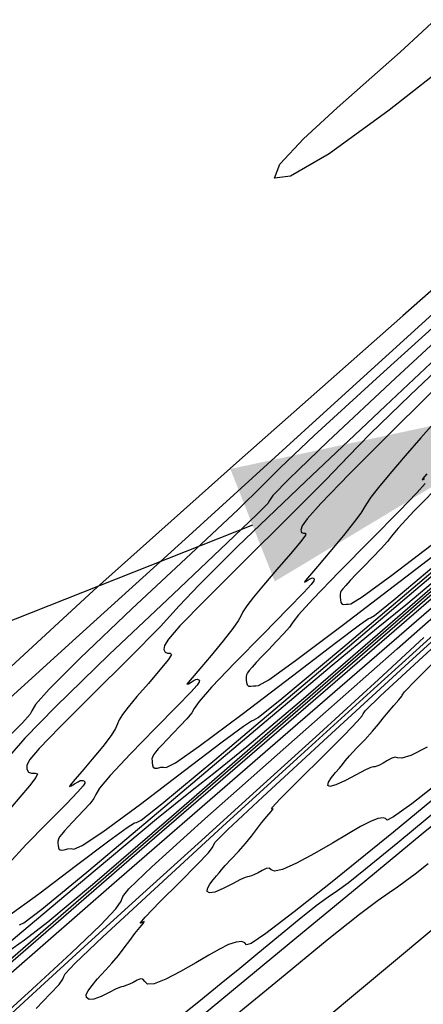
# Model space of a CAD drawing. Extents: x 3249832 to 3255657, y 13789405 to 13793316.
# Tile 641 of 656: x 3252682 to 3252704, y 13791845 to 13791899. Entities that reach past the tile are written whole.
import ezdxf

# ---------------------------------------------------------------- set-up
doc = ezdxf.new("R2010")
doc.units = 0
doc.header["$LTSCALE"] = 100
doc.header["$MEASUREMENT"] = 0
for name, color, linetype in [('GRATIO_03231_CON', 1, 'CONTINUOUS'), ('GRATIO_0323_ICON', 1, 'CONTINUOUS'), ('TARGETS_EAST', 7, 'CONTINUOUS'), ('TARGETS_WEST', 7, 'CONTINUOUS')]:
    doc.layers.add(name, color=color, linetype=linetype)

# ---------------------------------------------------------------- blocks, each defined once
blk = doc.blocks.new('Gratio_032316_contours')
at = {"layer": 'GRATIO_03231_CON', "color": 1, "linetype": 'Continuous', "flags": 128}
for points in [[(3252679.976, 13791846.1), (3252689.185, 13791854.073), (3252699.954, 13791863.391), (3252710.545, 13791872.55), (3252718.878, 13791879.754), (3252723.489, 13791883.736), (3252725.378, 13791885.367), (3252726.161, 13791886.048), (3252727.351, 13791887.094), (3252730.06, 13791889.481), (3252735.296, 13791894.096), (3252743.639, 13791901.451), (3252753.954, 13791910.541), (3252764.673, 13791919.983), (3252774.394, 13791928.54), (3252782.358, 13791935.565), (3252787.971, 13791940.555), (3252790.901, 13791943.235), (3252791.869, 13791944.243), (3252791.862, 13791944.443), (3252791.71, 13791944.558), (3252791.629, 13791944.734), (3252791.677, 13791944.974), (3252791.879, 13791945.269)], [(3252723.325, 13791900.785), (3252720.753, 13791898.574), (3252718.896, 13791896.979), (3252717.696, 13791895.944), (3252717.072, 13791895.398), (3252716.846, 13791895.192), (3252716.817, 13791895.158), (3252716.59, 13791894.956), (3252714.991, 13791893.549), (3252710.654, 13791889.73), (3252702.887, 13791882.885), (3252693.712, 13791874.766), (3252685.824, 13791867.722), (3252681.253, 13791863.523)], [(3252677.733, 13791844.345), (3252684.304, 13791850.04), (3252694.214, 13791858.632), (3252705.323, 13791868.263), (3252714.856, 13791876.526), (3252720.716, 13791881.604), (3252723.531, 13791884.043), (3252724.61, 13791884.976), (3252725.089, 13791885.39), (3252725.432, 13791885.689), (3252725.933, 13791886.13), (3252727.121, 13791887.176), (3252730.467, 13791890.119), (3252737.679, 13791896.46), (3252749.531, 13791906.88), (3252763.073, 13791918.799), (3252774.421, 13791928.821)], [(3252723.527, 13791899.806), (3252720.654, 13791897.356), (3252718.76, 13791895.754), (3252717.754, 13791894.918), (3252717.359, 13791894.606), (3252717.253, 13791894.534), (3252717.17, 13791894.472), (3252717.077, 13791894.393), (3252716.998, 13791894.324), (3252716.953, 13791894.282), (3252716.933, 13791894.263), (3252716.926, 13791894.254), (3252716.741, 13791894.084), (3252715.486, 13791892.941), (3252712.092, 13791889.853), (3252705.951, 13791884.268), (3252698.309, 13791877.321), (3252690.872, 13791870.565), (3252685.043, 13791865.277), (3252681.024, 13791861.614)], [(3252681.078, 13791847.786), (3252682.017, 13791848.449), (3252683.311, 13791849.45), (3252685.757, 13791851.506), (3252689.84, 13791855.024), (3252695.966, 13791860.334), (3252704.439, 13791867.685), (3252715.162, 13791877.007), (3252727.934, 13791888.149), (3252742.18, 13791900.625), (3252755.81, 13791912.602), (3252766.358, 13791921.911), (3252772.08, 13791927.018), (3252774.106, 13791928.914)], [(3252706.254, 13791883.782), (3252701.641, 13791879.602), (3252697.994, 13791876.269), (3252696.113, 13791874.496), (3252695.139, 13791873.518), (3252693.794, 13791872.201), (3252691.185, 13791869.746), (3252687.942, 13791866.712), (3252685.08, 13791863.996), (3252683.372, 13791862.286), (3252682.629, 13791861.437), (3252682.426, 13791861.096), (3252682.332, 13791860.897), (3252681.906, 13791860.425), (3252680.706, 13791859.256)], [(3252678.392, 13791845.979), (3252681.872, 13791848.896), (3252685.905, 13791852.295), (3252689.301, 13791855.133), (3252691.258, 13791856.708), (3252692.536, 13791857.696), (3252694.284, 13791859.12), (3252697.399, 13791861.773), (3252701.757, 13791865.538), (3252706.983, 13791870.07), (3252712.873, 13791875.181), (3252719.903, 13791881.298), (3252728.722, 13791889), (3252739.481, 13791898.431), (3252750.344, 13791907.98)], [(3252706.831, 13791883.468), (3252702.486, 13791879.441), (3252698.746, 13791875.944), (3252696.589, 13791873.869), (3252695.722, 13791872.965), (3252695.536, 13791872.695), (3252695.43, 13791872.525), (3252694.835, 13791871.92), (3252693.191, 13791870.349), (3252690.21, 13791867.53), (3252686.694, 13791864.191), (3252683.717, 13791861.31), (3252682.041, 13791859.585), (3252681.19, 13791858.599)], [(3252681.031, 13791849.701), (3252682.801, 13791850.992), (3252684.891, 13791852.568), (3252686.673, 13791853.917), (3252687.682, 13791854.653), (3252688.082, 13791854.905), (3252688.197, 13791854.926), (3252688.442, 13791855.053), (3252689.592, 13791855.956), (3252692.513, 13791858.384), (3252697.629, 13791862.708), (3252703.606, 13791867.78), (3252708.668, 13791872.07)], [(3252707.165, 13791882.187), (3252703.297, 13791878.511), (3252701.09, 13791876.36), (3252699.89, 13791875.128), (3252698.641, 13791873.834), (3252696.578, 13791871.771), (3252694.109, 13791869.325), (3252691.935, 13791867.159), (3252690.592, 13791865.774), (3252689.957, 13791865.045), (3252689.743, 13791864.687), (3252689.705, 13791864.463), (3252689.768, 13791864.324), (3252689.901, 13791864.267), (3252690.055, 13791864.266), (3252690.116, 13791864.2), (3252689.952, 13791863.925), (3252689.486, 13791863.35), (3252688.846, 13791862.604), (3252688.215, 13791861.871), (3252687.74, 13791861.297), (3252687.426, 13791860.882), (3252687.245, 13791860.589), (3252687.152, 13791860.368), (3252687.041, 13791860.117), (3252686.794, 13791859.725), (3252686.332, 13791859.121), (3252685.755, 13791858.416), (3252685.203, 13791857.765), (3252684.795, 13791857.294), (3252684.557, 13791857.014), (3252684.493, 13791856.907), (3252684.59, 13791856.945), (3252684.777, 13791857.061), (3252684.967, 13791857.179), (3252685.092, 13791857.239), (3252685.166, 13791857.25), (3252685.224, 13791857.236), (3252685.288, 13791857.217), (3252685.338, 13791857.179), (3252685.342, 13791857.105), (3252685.253, 13791856.956), (3252684.953, 13791856.615), (3252684.309, 13791855.946), (3252683.267, 13791854.889), (3252682.097, 13791853.688), (3252681.147, 13791852.662)], [(3252705.353, 13791879.531), (3252702.464, 13791876.68), (3252699.922, 13791874.148), (3252698.352, 13791872.531), (3252697.604, 13791871.686), (3252697.339, 13791871.288), (3252697.266, 13791871.061), (3252697.298, 13791870.934), (3252697.396, 13791870.888), (3252697.506, 13791870.88), (3252697.506, 13791870.779), (3252697.259, 13791870.433), (3252696.685, 13791869.749), (3252695.929, 13791868.876), (3252695.193, 13791868.021), (3252694.639, 13791867.354), (3252694.273, 13791866.876), (3252694.058, 13791866.549), (3252693.942, 13791866.318), (3252693.806, 13791866.059), (3252693.51, 13791865.628), (3252692.97, 13791864.941), (3252692.306, 13791864.136), (3252691.691, 13791863.409), (3252691.265, 13791862.915), (3252691.036, 13791862.644), (3252690.978, 13791862.55), (3252691.059, 13791862.581), (3252691.213, 13791862.677), (3252691.37, 13791862.775), (3252691.473, 13791862.824), (3252691.535, 13791862.833), (3252691.582, 13791862.822), (3252691.634, 13791862.805), (3252691.669, 13791862.766), (3252691.656, 13791862.683), (3252691.542, 13791862.511), (3252691.189, 13791862.115), (3252690.439, 13791861.337), (3252689.225, 13791860.106), (3252687.857, 13791858.711), (3252686.738, 13791857.526), (3252686.156, 13791856.826), (3252685.948, 13791856.478), (3252685.84, 13791856.251), (3252685.615, 13791855.959), (3252685.293, 13791855.61), (3252684.953, 13791855.259), (3252684.66, 13791854.953), (3252684.42, 13791854.694), (3252684.225, 13791854.476), (3252684.069, 13791854.292), (3252683.953, 13791854.135), (3252683.883, 13791853.999), (3252683.857, 13791853.879), (3252683.861, 13791853.766), (3252683.876, 13791853.651), (3252683.891, 13791853.533), (3252683.931, 13791853.436), (3252684.031, 13791853.395), (3252684.208, 13791853.424), (3252684.414, 13791853.475), (3252684.586, 13791853.484), (3252684.586, 13791853.484), (3252684.737, 13791853.451), (3252685.19, 13791853.651), (3252686.342, 13791854.421), (3252688.407, 13791855.946), (3252690.842, 13791857.793), (3252692.917, 13791859.372), (3252694.086, 13791860.24), (3252694.54, 13791860.544), (3252694.653, 13791860.575), (3252694.905, 13791860.723), (3252696.206, 13791861.768), (3252699.573, 13791864.587), (3252705.508, 13791869.614)], [(3252704.567, 13791876.942), (3252703.885, 13791876.148), (3252703.012, 13791875.147), (3252702.171, 13791874.171), (3252701.539, 13791873.41), (3252701.119, 13791872.869), (3252700.871, 13791872.509), (3252700.733, 13791872.269), (3252700.57, 13791872), (3252700.227, 13791871.531), (3252699.607, 13791870.761), (3252698.857, 13791869.857), (3252698.179, 13791869.053), (3252697.736, 13791868.535), (3252697.515, 13791868.274), (3252697.464, 13791868.193), (3252697.528, 13791868.218), (3252697.65, 13791868.293), (3252697.773, 13791868.37), (3252697.855, 13791868.409), (3252697.903, 13791868.417), (3252697.941, 13791868.408), (3252697.981, 13791868.393), (3252698.001, 13791868.352), (3252697.97, 13791868.261), (3252697.831, 13791868.066), (3252697.425, 13791867.615), (3252696.568, 13791866.727), (3252695.183, 13791865.324), (3252693.618, 13791863.734), (3252692.329, 13791862.39), (3252691.644, 13791861.605), (3252691.383, 13791861.224), (3252691.239, 13791860.979), (3252690.971, 13791860.653), (3252690.599, 13791860.258), (3252690.211, 13791859.859), (3252689.877, 13791859.511), (3252689.608, 13791859.221), (3252689.397, 13791858.986), (3252689.239, 13791858.802), (3252689.131, 13791858.657), (3252689.068, 13791858.538), (3252689.046, 13791858.434), (3252689.05, 13791858.331), (3252689.062, 13791858.218), (3252689.076, 13791858.092), (3252689.111, 13791857.981), (3252689.198, 13791857.921), (3252689.351, 13791857.933), (3252689.531, 13791857.973), (3252689.68, 13791857.98), (3252689.68, 13791857.98), (3252689.828, 13791857.965), (3252690.337, 13791858.227), (3252691.654, 13791859.14), (3252694.013, 13791860.901), (3252696.793, 13791863.019), (3252699.16, 13791864.827), (3252700.49, 13791865.827), (3252700.999, 13791866.183), (3252701.109, 13791866.224), (3252701.315, 13791866.347), (3252702.393, 13791867.216), (3252705.191, 13791869.56)], [(3252704.206, 13791874.155), (3252703.994, 13791873.904), (3252703.95, 13791873.836), (3252703.996, 13791873.854), (3252704.086, 13791873.909)], [(3252704.12, 13791873.622), (3252703.661, 13791873.115), (3252702.698, 13791872.117), (3252701.141, 13791870.541), (3252699.379, 13791868.758), (3252697.92, 13791867.254), (3252697.132, 13791866.383), (3252696.817, 13791865.97), (3252696.638, 13791865.707), (3252696.326, 13791865.348), (3252695.905, 13791864.907), (3252695.468, 13791864.459), (3252695.094, 13791864.068), (3252694.795, 13791863.747), (3252694.568, 13791863.497), (3252694.409, 13791863.313), (3252694.308, 13791863.18), (3252694.254, 13791863.078), (3252694.235, 13791862.988), (3252694.238, 13791862.895), (3252694.249, 13791862.785), (3252694.26, 13791862.651), (3252694.291, 13791862.525), (3252694.364, 13791862.448), (3252694.495, 13791862.443), (3252694.647, 13791862.471), (3252694.774, 13791862.476), (3252694.774, 13791862.476), (3252694.919, 13791862.478), (3252695.485, 13791862.804), (3252696.966, 13791863.859), (3252699.619, 13791865.856), (3252702.744, 13791868.244), (3252705.403, 13791870.282)]]:
    blk.add_lwpolyline(points, dxfattribs=at)
at = {"layer": 'GRATIO_03231_CON', "color": 5, "linetype": 'Continuous', "flags": 128}
for points in [[(3252707.705, 13791851.681), (3252701.934, 13791846.847), (3252697.16, 13791842.876)], [(3252681.285, 13791846.636), (3252686.97, 13791851.603), (3252696.819, 13791860.146), (3252708.269, 13791870.057), (3252717.959, 13791878.436), (3252723.369, 13791883.113), (3252725.363, 13791884.836), (3252725.646, 13791885.085), (3252725.795, 13791885.225), (3252726.857, 13791886.172), (3252729.75, 13791888.73), (3252734.932, 13791893.3), (3252741.037, 13791898.666), (3252746.241, 13791903.211)], [(3252704.278, 13791852.647), (3252703.565, 13791852.082), (3252703.018, 13791851.664), (3252702.581, 13791851.353), (3252702.136, 13791851.052), (3252701.532, 13791850.633), (3252700.494, 13791849.852), (3252698.717, 13791848.431), (3252696.084, 13791846.265), (3252693.239, 13791843.925)], [(3252680.141, 13791843.656), (3252682.436, 13791845.741), (3252684.587, 13791847.721), (3252686.213, 13791849.268), (3252687.052, 13791850.159), (3252687.342, 13791850.584), (3252687.443, 13791850.836), (3252687.779, 13791851.268), (3252689.036, 13791852.479), (3252691.967, 13791855.127), (3252696.912, 13791859.512), (3252702.572, 13791864.51), (3252707.238, 13791868.635)], [(3252705.845, 13791855.83), (3252704.011, 13791854.334), (3252700.785, 13791851.675), (3252696.923, 13791848.483), (3252693.433, 13791845.595), (3252691.088, 13791843.656)], [(3252679.64, 13791842.881), (3252682.449, 13791845.462), (3252685.527, 13791848.269), (3252688.549, 13791851.015), (3252691.587, 13791853.769), (3252694.815, 13791856.695), (3252698.283, 13791859.843), (3252701.549, 13791862.821), (3252704.049, 13791865.128)], [(3252705.729, 13791856.39), (3252702.617, 13791853.814), (3252700.833, 13791852.348), (3252699.871, 13791851.587), (3252699.272, 13791851.157), (3252698.762, 13791850.811), (3252698.11, 13791850.335), (3252697.158, 13791849.577), (3252696.023, 13791848.643), (3252694.892, 13791847.702), (3252693.885, 13791846.87), (3252692.868, 13791846.037), (3252691.639, 13791845.04), (3252690.095, 13791843.797)], [(3252682.651, 13791844.663), (3252683.44, 13791845.47), (3252683.919, 13791845.996), (3252684.129, 13791846.28), (3252684.185, 13791846.423), (3252684.266, 13791846.587), (3252684.816, 13791847.171), (3252686.345, 13791848.629), (3252689.183, 13791851.258), (3252692.945, 13791854.706), (3252697.064, 13791858.462), (3252701.106, 13791862.135), (3252705.171, 13791865.82)], [(3252708.804, 13791899.591), (3252705.782, 13791897.102), (3252702.121, 13791894.218), (3252698.817, 13791891.815), (3252696.685, 13791890.584), (3252695.813, 13791890.472), (3252696.107, 13791891.245), (3252697.406, 13791892.647), (3252699.266, 13791894.359), (3252701.176, 13791896.043), (3252702.731, 13791897.433), (3252703.966, 13791898.561), (3252705.023, 13791899.532)], [(3252705.278, 13791857.455), (3252703.375, 13791855.964), (3252702.366, 13791855.231), (3252702.018, 13791855.064), (3252701.936, 13791855.142), (3252701.79, 13791855.193), (3252701.513, 13791855.147), (3252701.104, 13791854.987), (3252700.557, 13791854.7), (3252699.861, 13791854.295), (3252699.003, 13791853.786), (3252698.003, 13791853.209), (3252697.021, 13791852.678), (3252696.247, 13791852.327), (3252695.814, 13791852.243), (3252695.621, 13791852.321), (3252695.505, 13791852.408), (3252695.339, 13791852.388), (3252695.125, 13791852.284), (3252694.901, 13791852.156), (3252694.699, 13791852.051), (3252694.531, 13791851.981), (3252694.406, 13791851.943), (3252694.315, 13791851.93), (3252694.186, 13791851.893), (3252693.93, 13791851.777), (3252693.496, 13791851.55), (3252692.981, 13791851.288), (3252692.519, 13791851.093), (3252692.22, 13791851.041), (3252692.088, 13791851.12), (3252692.102, 13791851.292), (3252692.235, 13791851.52), (3252692.428, 13791851.763), (3252692.612, 13791851.981), (3252692.745, 13791852.151), (3252692.878, 13791852.323), (3252693.085, 13791852.561), (3252693.415, 13791852.912), (3252693.815, 13791853.335), (3252694.206, 13791853.772), (3252694.53, 13791854.175), (3252694.808, 13791854.549), (3252695.085, 13791854.91), (3252695.379, 13791855.258), (3252695.622, 13791855.538), (3252695.723, 13791855.679), (3252695.658, 13791855.67), (3252695.683, 13791855.752), (3252696.12, 13791856.229), (3252697.165, 13791857.283), (3252698.5, 13791858.61), (3252699.678, 13791859.787), (3252700.36, 13791860.492), (3252700.632, 13791860.806), (3252700.687, 13791860.914), (3252700.81, 13791861.082), (3252701.658, 13791861.907), (3252703.983, 13791864.071), (3252708.199, 13791867.947)], [(3252704.229, 13791859.076), (3252703.325, 13791858.632), (3252702.82, 13791858.472), (3252702.596, 13791858.491), (3252702.462, 13791858.532), (3252702.27, 13791858.475), (3252702.03, 13791858.345), (3252701.792, 13791858.203), (3252701.597, 13791858.097), (3252701.45, 13791858.034), (3252701.345, 13791858.007), (3252701.262, 13791858.001), (3252701.12, 13791857.961), (3252700.822, 13791857.825), (3252700.315, 13791857.559), (3252699.718, 13791857.248), (3252699.192, 13791857.004), (3252698.865, 13791856.916), (3252698.739, 13791856.977), (3252698.781, 13791857.15), (3252698.95, 13791857.401), (3252699.179, 13791857.679), (3252699.396, 13791857.933), (3252699.552, 13791858.133), (3252699.707, 13791858.334), (3252699.949, 13791858.612), (3252700.333, 13791859.019), (3252700.789, 13791859.497), (3252701.215, 13791859.96), (3252701.538, 13791860.346), (3252701.799, 13791860.682), (3252702.066, 13791861.016), (3252702.38, 13791861.376), (3252702.669, 13791861.698), (3252702.832, 13791861.895), (3252702.843, 13791861.952), (3252702.976, 13791862.128), (3252703.576, 13791862.754), (3252704.847, 13791864.023)]]:
    blk.add_lwpolyline(points, dxfattribs=at)
at = {"layer": 'GRATIO_0323_ICON', "color": 7, "linetype": 'Continuous', "flags": 128}
for points in [[(3252681.741, 13791849.277), (3252681.979, 13791849.384), (3252682.978, 13791850.144), (3252685.452, 13791852.181), (3252689.751, 13791855.802), (3252694.756, 13791860.037), (3252698.984, 13791863.601), (3252701.438, 13791865.629), (3252703.055, 13791866.944), (3252705.258, 13791868.791), (3252709.04, 13791872.04), (3252713.673, 13791876.051), (3252718, 13791879.806), (3252721.108, 13791882.503), (3252723.063, 13791884.199), (3252724.176, 13791885.164), (3252724.935, 13791885.824), (3252726.524, 13791887.217), (3252730.306, 13791890.541), (3252737.019, 13791896.442), (3252744.907, 13791903.384)], [(3252705.675, 13791881.441), (3252701.923, 13791877.906), (3252697.506, 13791873.731), (3252693.762, 13791870.151), (3252691.641, 13791868.043), (3252690.55, 13791866.873), (3252689.51, 13791865.746), (3252687.803, 13791864.011), (3252685.754, 13791861.971), (3252683.948, 13791860.169), (3252682.832, 13791859.017), (3252682.31, 13791858.404), (3252682.147, 13791858.087), (3252682.143, 13791857.866), (3252682.239, 13791857.713), (3252682.407, 13791857.645), (3252682.605, 13791857.651), (3252682.726, 13791857.62), (3252682.645, 13791857.416), (3252682.286, 13791856.951), (3252681.763, 13791856.333), (3252681.237, 13791855.721)], [(3252704.907, 13791856.488), (3252703.644, 13791855.444), (3252702.367, 13791854.399), (3252700.825, 13791853.148), (3252698.886, 13791851.585), (3252696.899, 13791850.003), (3252695.334, 13791848.797), (3252694.525, 13791848.246), (3252694.257, 13791848.175), (3252694.177, 13791848.294), (3252693.996, 13791848.362), (3252693.683, 13791848.329), (3252693.267, 13791848.191), (3252692.769, 13791847.948), (3252692.175, 13791847.61), (3252691.46, 13791847.187), (3252690.629, 13791846.709), (3252689.812, 13791846.281), (3252689.169, 13791846.023), (3252688.808, 13791846.014), (3252688.646, 13791846.151), (3252688.548, 13791846.284), (3252688.408, 13791846.301), (3252688.221, 13791846.223), (3252688.011, 13791846.109), (3252687.801, 13791846.005), (3252687.612, 13791845.927), (3252687.467, 13791845.88), (3252687.368, 13791845.859), (3252687.252, 13791845.826), (3252687.038, 13791845.728), (3252686.677, 13791845.541), (3252686.244, 13791845.329), (3252685.847, 13791845.182), (3252685.574, 13791845.166), (3252685.436, 13791845.264), (3252685.424, 13791845.434), (3252685.521, 13791845.639), (3252685.676, 13791845.846), (3252685.828, 13791846.028), (3252685.939, 13791846.17), (3252686.05, 13791846.312), (3252686.222, 13791846.51), (3252686.497, 13791846.804), (3252686.841, 13791847.173), (3252687.196, 13791847.584), (3252687.521, 13791848.005), (3252687.818, 13791848.417), (3252688.104, 13791848.803), (3252688.379, 13791849.14), (3252688.576, 13791849.379), (3252688.613, 13791849.462), (3252688.473, 13791849.388), (3252688.39, 13791849.377), (3252688.665, 13791849.705), (3252689.483, 13791850.543), (3252690.576, 13791851.636), (3252691.559, 13791852.629), (3252692.139, 13791853.244), (3252692.381, 13791853.543), (3252692.436, 13791853.669), (3252692.538, 13791853.835), (3252693.237, 13791854.539), (3252695.164, 13791856.35), (3252698.726, 13791859.634), (3252703.441, 13791863.95), (3252708.6, 13791868.654)], [(3252705.139, 13791873.781), (3252703.511, 13791872.118), (3252702.62, 13791871.162), (3252702.252, 13791870.716), (3252702.036, 13791870.435), (3252701.681, 13791870.043), (3252701.211, 13791869.555), (3252700.726, 13791869.058), (3252700.311, 13791868.625), (3252699.983, 13791868.274), (3252699.74, 13791868.007), (3252699.579, 13791867.823), (3252699.485, 13791867.702), (3252699.439, 13791867.617), (3252699.424, 13791867.543), (3252699.427, 13791867.46), (3252699.436, 13791867.352), (3252699.445, 13791867.21), (3252699.47, 13791867.069), (3252699.531, 13791866.974), (3252699.638, 13791866.953), (3252699.763, 13791866.969), (3252699.868, 13791866.972), (3252699.868, 13791866.972), (3252700.009, 13791866.991), (3252700.632, 13791867.381), (3252702.278, 13791868.579), (3252705.225, 13791870.811)]]:
    blk.add_lwpolyline(points, dxfattribs=at)

msp = doc.modelspace()

# ---------------------------------------------------------------- linework, layer by layer
at = {"layer": 'TARGETS_WEST', "color": 1}
msp.add_line((3252694.595, 13791871.329), (3252613.912, 13791839.447), dxfattribs=at)
msp.add_solid([(3252693.37, 13791874.429), (3252695.82, 13791868.229), (3252713.196, 13791878.679)], dxfattribs=at)

# ---------------------------------------------------------------- block references
at = {"layer": 'TARGETS_EAST'}
msp.add_blockref('Gratio_032316_contours', (0, 0), dxfattribs=at)

doc.saveas('drawing.dxf')
